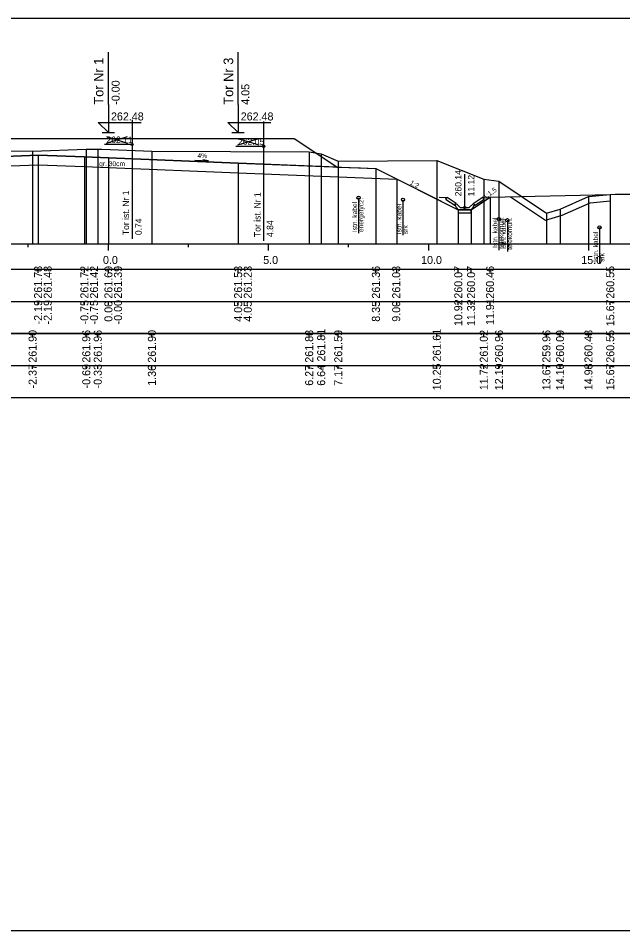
# Model space of a CAD drawing. Extents: x 6516023 to 6560129, y 5513077 to 5529206.
# Drawn here: x 6518164.9 to 6518183.77, y 5514484.66 to 5514513.16 of the extents above; entities that cross this region are included whole.
import ezdxf

# ---------------------------------------------------------------- set-up
doc = ezdxf.new("R2010")
doc.units = 0
for name, color, linetype in [('IR_default', 7, 'Continuous'), ('TOR_PRZEK_P-kable', 7, 'Continuous'), ('TOR_PRZEK_P-komponent', 7, 'Continuous'), ('TOR_PRZEK_P-odwodnienie', 7, 'Continuous'), ('TOR_PRZEK_P-opisy', 7, 'Continuous'), ('TOR_PRZEK_P-schodkowanie+wymiana', 7, 'Continuous'), ('TOR_PRZEK_P-tabelka istniejace', 7, 'Continuous'), ('TOR_PRZEK_P-tabelka projektowane', 7, 'Continuous'), ('TOR_PRZEK_P-teren istniejacy', 7, 'Continuous'), ('TOR_PRZEK_P-tory istniejace', 7, 'Continuous'), ('TOR_PRZEK_P-tory projektowane', 7, 'Continuous'), ('TOR_PRZEK_P-uklad odniesienia', 7, 'Continuous'), ('TOR_PRZEK_P-warstwa ochronna I', 7, 'Continuous'), ('TOR_PRZEK_P-warstwa ochronna II', 7, 'Continuous'), ('TOR_RAMKI-ramka+tabelka 1', 7, 'Continuous')]:
    doc.layers.add(name, color=color, linetype=linetype)

msp = doc.modelspace()

# ---------------------------------------------------------------- linework, layer by layer
at = {"layer": 'IR_default'}
msp.add_lwpolyline([(6518162.863, 5514509.404), (6518164.963, 5514509.404), (6518165.363, 5514509.404), (6518165.963, 5514509.404), (6518167.363, 5514509.404), (6518169.463, 5514509.404), (6518169.683, 5514509.404), (6518170.013, 5514509.404), (6518173.513, 5514509.404), (6518174.318, 5514508.867), (6518174.854, 5514508.51), (6518175.579, 5514508.481), (6518176.063, 5514508.461), (6518176.41, 5514508.288), (6518176.931, 5514508.027), (6518177.606, 5514507.688), (6518178.635, 5514507.174), (6518178.795, 5514507.174), (6518179.035, 5514507.174), (6518179.233, 5514507.306), (6518179.53, 5514507.504), (6518179.626, 5514507.568)], dxfattribs=at)
at = {"layer": 'TOR_PRZEK_P-kable'}
for p, q in [((6518175.523, 5514507.55), (6518175.523, 5514506.44)), ((6518176.908, 5514507.487), (6518176.908, 5514506.377)), ((6518179.901, 5514506.885), (6518179.901, 5514505.911)), ((6518180.168, 5514506.848), (6518180.168, 5514505.875)), ((6518183.043, 5514506.622), (6518183.043, 5514505.512))]:
    msp.add_line(p, q, dxfattribs=at)
for centre in [(6518175.523, 5514507.55), (6518176.908, 5514507.487), (6518179.901, 5514506.885), (6518180.168, 5514506.848), (6518183.043, 5514506.622)]:
    msp.add_circle(centre, 0.05, dxfattribs=at)
at = {"layer": 'TOR_PRZEK_P-komponent'}
msp.add_lwpolyline([(6518160.563, 5514508.594), (6518155.551, 5514508.795), (6518154.801, 5514508.825), (6518153.551, 5514508.875), (6518152.972, 5514508.852), (6518153.801, 5514509.405), (6518157.301, 5514509.405), (6518161.463, 5514509.404), (6518164.963, 5514509.404), (6518165.963, 5514509.404), (6518169.463, 5514509.404), (6518170.013, 5514509.404), (6518173.513, 5514509.404), (6518174.854, 5514508.51), (6518171.763, 5514508.633), (6518167.713, 5514508.795), (6518166.963, 5514508.825), (6518165.518, 5514508.883), (6518163.963, 5514508.821), (6518163.213, 5514508.791), (6518161.063, 5514508.705), (6518160.563, 5514508.594)], dxfattribs=at)
at = {"layer": 'TOR_PRZEK_P-odwodnienie'}
for p, q in [((6518178.835, 5514507.244), (6518178.835, 5514508.288)), ((6518178.526, 5514507.303), (6518178.265, 5514507.477)), ((6518178.57, 5514507.369), (6518178.29, 5514507.556)), ((6518179.099, 5514507.369), (6518179.38, 5514507.556)), ((6518179.144, 5514507.303), (6518179.405, 5514507.477)), ((6518178.537, 5514507.32), (6518178.526, 5514507.303)), ((6518178.527, 5514507.339), (6518178.575, 5514507.363)), ((6518178.57, 5514507.369), (6518178.562, 5514507.357)), ((6518178.695, 5514507.244), (6518178.575, 5514507.363)), ((6518178.695, 5514507.244), (6518178.975, 5514507.244)), ((6518178.975, 5514507.244), (6518179.095, 5514507.363)), ((6518179.095, 5514507.363), (6518179.142, 5514507.339)), ((6518179.099, 5514507.369), (6518179.108, 5514507.357)), ((6518179.133, 5514507.32), (6518179.144, 5514507.303)), ((6518178.645, 5514507.174), (6518179.025, 5514507.174))]:
    msp.add_line(p, q, dxfattribs=at)
for points in [[(6518178.043, 5514507.568), (6518178.29, 5514507.556)], [(6518178.24, 5514507.53), (6518178.29, 5514507.556)], [(6518178.24, 5514507.53), (6518178.265, 5514507.477)], [(6518179.626, 5514507.568), (6518179.38, 5514507.556)], [(6518179.43, 5514507.53), (6518179.38, 5514507.556)], [(6518179.43, 5514507.53), (6518179.405, 5514507.477)], [(6518178.562, 5514507.357), (6518178.527, 5514507.338)], [(6518178.575, 5514507.244), (6518178.527, 5514507.339)], [(6518178.527, 5514507.338), (6518178.537, 5514507.32)], [(6518178.645, 5514507.174), (6518178.575, 5514507.244)], [(6518179.025, 5514507.174), (6518179.095, 5514507.244)], [(6518179.095, 5514507.244), (6518179.142, 5514507.339)], [(6518179.108, 5514507.357), (6518179.143, 5514507.338)], [(6518179.143, 5514507.338), (6518179.133, 5514507.32)], [(6518178.635, 5514507.174), (6518178.634, 5514507.174), (6518178.635, 5514507.174), (6518178.634, 5514507.173), (6518178.635, 5514507.174), (6518178.635, 5514507.173), (6518178.635, 5514507.174), (6518178.635, 5514507.174)], [(6518179.035, 5514507.174), (6518178.635, 5514507.174), (6518178.635, 5514507.074), (6518179.035, 5514507.074), (6518179.035, 5514507.174)], [(6518179.035, 5514507.174), (6518179.034, 5514507.174), (6518179.035, 5514507.174), (6518179.034, 5514507.173), (6518179.035, 5514507.174), (6518179.035, 5514507.173), (6518179.035, 5514507.174), (6518179.035, 5514507.174)]]:
    msp.add_lwpolyline(points, dxfattribs=at)
msp.add_circle((6518178.835, 5514507.244), 0.035, dxfattribs=at)
at = {"layer": 'TOR_PRZEK_P-opisy'}
msp.add_lwpolyline([(6518170.415, 5514508.727), (6518170.833, 5514508.708), (6518170.665, 5514508.736)], dxfattribs=at)
at = {"layer": 'TOR_PRZEK_P-schodkowanie+wymiana'}
msp.add_lwpolyline([(6518180.264, 5514507.583), (6518181.354, 5514506.846), (6518181.882, 5514507.008), (6518182.749, 5514507.393), (6518183.379, 5514507.453)], dxfattribs=at)
at = {"layer": 'TOR_PRZEK_P-tabelka istniejace'}
for p, q in [((6518165.346, 5514503.206), (6518165.346, 5514503.306)), ((6518167.022, 5514503.206), (6518167.022, 5514503.306)), ((6518167.38, 5514503.206), (6518167.38, 5514503.306)), ((6518169.07, 5514503.206), (6518169.07, 5514503.306)), ((6518173.98, 5514503.206), (6518173.98, 5514503.306)), ((6518174.355, 5514503.206), (6518174.355, 5514503.306)), ((6518174.887, 5514503.206), (6518174.887, 5514503.306)), ((6518177.965, 5514503.206), (6518177.965, 5514503.306)), ((6518179.432, 5514503.206), (6518179.432, 5514503.306)), ((6518179.905, 5514503.206), (6518179.905, 5514503.306)), ((6518181.386, 5514503.206), (6518181.386, 5514503.306)), ((6518181.812, 5514503.206), (6518181.812, 5514503.306)), ((6518182.698, 5514503.206), (6518182.698, 5514503.306)), ((6518183.379, 5514503.206), (6518183.379, 5514503.306)), ((6518106.663, 5514502.306), (6518210.463, 5514502.306)), ((6518165.346, 5514502.206), (6518165.346, 5514502.306)), ((6518167.022, 5514502.206), (6518167.022, 5514502.306)), ((6518167.38, 5514502.206), (6518167.38, 5514502.306)), ((6518169.07, 5514502.206), (6518169.07, 5514502.306)), ((6518173.98, 5514502.206), (6518173.98, 5514502.306)), ((6518174.355, 5514502.206), (6518174.355, 5514502.306)), ((6518174.887, 5514502.206), (6518174.887, 5514502.306)), ((6518177.965, 5514502.206), (6518177.965, 5514502.306)), ((6518179.432, 5514502.206), (6518179.432, 5514502.306)), ((6518179.905, 5514502.206), (6518179.905, 5514502.306)), ((6518181.386, 5514502.206), (6518181.386, 5514502.306)), ((6518181.812, 5514502.206), (6518181.812, 5514502.306)), ((6518182.698, 5514502.206), (6518182.698, 5514502.306)), ((6518183.379, 5514502.206), (6518183.379, 5514502.306))]:
    msp.add_line(p, q, dxfattribs=at)
for points in [[(6518165.346, 5514509.006), (6518165.346, 5514506.306), (6518165.346, 5514506.176), (6518165.346, 5514506.106)], [(6518167.022, 5514509.064), (6518167.022, 5514506.306), (6518167.022, 5514506.176), (6518167.022, 5514506.106)], [(6518167.38, 5514509.064), (6518167.38, 5514506.306), (6518167.38, 5514506.176), (6518167.38, 5514506.106)], [(6518169.07, 5514509.009), (6518169.07, 5514506.306), (6518169.07, 5514506.176), (6518169.07, 5514506.106)], [(6518173.98, 5514508.982), (6518173.98, 5514506.306), (6518173.98, 5514506.176), (6518173.98, 5514506.106)], [(6518174.355, 5514508.92), (6518174.355, 5514506.306), (6518174.355, 5514506.176), (6518174.355, 5514506.106)], [(6518174.887, 5514508.697), (6518174.887, 5514506.306), (6518174.887, 5514506.176), (6518174.887, 5514506.106)], [(6518177.965, 5514508.716), (6518177.965, 5514506.306), (6518177.965, 5514506.176), (6518177.965, 5514506.106)], [(6518179.432, 5514508.126), (6518179.432, 5514506.306), (6518179.432, 5514506.176), (6518179.432, 5514506.106)], [(6518179.905, 5514508.067), (6518179.905, 5514506.306), (6518179.905, 5514506.176), (6518179.905, 5514506.106)], [(6518182.698, 5514507.589), (6518182.698, 5514506.306), (6518182.698, 5514506.176), (6518182.698, 5514506.106)], [(6518183.379, 5514507.654), (6518183.379, 5514506.306), (6518183.379, 5514506.176), (6518183.379, 5514506.106)], [(6518181.812, 5514507.196), (6518181.812, 5514506.306), (6518181.812, 5514506.176), (6518181.812, 5514506.106)], [(6518181.386, 5514507.065), (6518181.386, 5514506.306), (6518181.386, 5514506.176), (6518181.386, 5514506.106)]]:
    msp.add_lwpolyline(points, dxfattribs=at)
msp.add_lwpolyline([(6518106.663, 5514503.306), (6518106.663, 5514501.306), (6518210.463, 5514501.306), (6518210.463, 5514503.306)], close=True, dxfattribs=at)
at = {"layer": 'TOR_PRZEK_P-tabelka projektowane'}
for p, q in [((6518165.518, 5514505.206), (6518165.518, 5514505.306)), ((6518165.518, 5514505.206), (6518165.518, 5514505.306)), ((6518166.963, 5514505.206), (6518166.963, 5514505.306)), ((6518166.963, 5514505.206), (6518166.963, 5514505.306)), ((6518167.713, 5514505.206), (6518167.713, 5514505.306)), ((6518167.713, 5514505.206), (6518167.713, 5514505.306)), ((6518171.763, 5514505.206), (6518171.763, 5514505.306)), ((6518171.763, 5514505.206), (6518171.763, 5514505.306)), ((6518176.063, 5514505.206), (6518176.063, 5514505.306)), ((6518176.714, 5514505.206), (6518176.714, 5514505.306)), ((6518178.635, 5514505.206), (6518178.635, 5514505.306)), ((6518179.035, 5514505.206), (6518179.035, 5514505.306)), ((6518179.626, 5514505.206), (6518179.626, 5514505.306)), ((6518183.379, 5514505.206), (6518183.379, 5514505.306)), ((6518106.663, 5514504.306), (6518210.463, 5514504.306)), ((6518165.518, 5514504.206), (6518165.518, 5514504.306)), ((6518165.518, 5514504.206), (6518165.518, 5514504.306)), ((6518166.963, 5514504.206), (6518166.963, 5514504.306)), ((6518166.963, 5514504.206), (6518166.963, 5514504.306)), ((6518167.713, 5514504.206), (6518167.713, 5514504.306)), ((6518167.713, 5514504.206), (6518167.713, 5514504.306)), ((6518171.763, 5514504.206), (6518171.763, 5514504.306)), ((6518171.763, 5514504.206), (6518171.763, 5514504.306)), ((6518176.063, 5514504.206), (6518176.063, 5514504.306)), ((6518176.714, 5514504.206), (6518176.714, 5514504.306)), ((6518178.635, 5514504.206), (6518178.635, 5514504.306)), ((6518179.035, 5514504.206), (6518179.035, 5514504.306)), ((6518179.626, 5514504.206), (6518179.626, 5514504.306)), ((6518183.379, 5514504.206), (6518183.379, 5514504.306))]:
    msp.add_line(p, q, dxfattribs=at)
for points in [[(6518165.518, 5514508.883), (6518165.518, 5514506.306), (6518165.518, 5514506.176), (6518165.518, 5514506.106)], [(6518166.963, 5514508.825), (6518166.963, 5514506.306), (6518166.963, 5514506.176), (6518166.963, 5514506.106)], [(6518167.713, 5514508.795), (6518167.713, 5514506.306), (6518167.713, 5514506.176), (6518167.713, 5514506.106)], [(6518171.763, 5514508.633), (6518171.763, 5514506.306), (6518171.763, 5514506.176), (6518171.763, 5514506.106)], [(6518165.518, 5514508.583), (6518165.518, 5514506.306), (6518165.518, 5514506.176), (6518165.518, 5514506.106)], [(6518166.963, 5514508.525), (6518166.963, 5514506.306), (6518166.963, 5514506.176), (6518166.963, 5514506.106)], [(6518167.713, 5514508.495), (6518167.713, 5514506.306), (6518167.713, 5514506.176), (6518167.713, 5514506.106)], [(6518171.763, 5514508.333), (6518171.763, 5514506.306), (6518171.763, 5514506.176), (6518171.763, 5514506.106)], [(6518176.063, 5514508.461), (6518176.063, 5514506.306), (6518176.063, 5514506.176), (6518176.063, 5514506.106)], [(6518176.714, 5514508.135), (6518176.714, 5514506.306), (6518176.714, 5514506.176), (6518176.714, 5514506.106)], [(6518179.626, 5514507.568), (6518179.626, 5514506.306), (6518179.626, 5514506.176), (6518179.626, 5514506.106)], [(6518183.379, 5514507.654), (6518183.379, 5514506.306), (6518183.379, 5514506.176), (6518183.379, 5514506.106)], [(6518178.635, 5514507.174), (6518178.635, 5514506.306), (6518178.635, 5514506.176), (6518178.635, 5514506.106)], [(6518179.035, 5514507.174), (6518179.035, 5514506.306), (6518179.035, 5514506.176), (6518179.035, 5514506.106)]]:
    msp.add_lwpolyline(points, dxfattribs=at)
msp.add_lwpolyline([(6518106.663, 5514505.306), (6518106.663, 5514503.306), (6518210.463, 5514503.306), (6518210.463, 5514505.306)], close=True, dxfattribs=at)
at = {"layer": 'TOR_PRZEK_P-teren istniejacy'}
msp.add_lwpolyline([(6518162.682, 5514509.019), (6518165.346, 5514509.006), (6518167.022, 5514509.064), (6518167.38, 5514509.064), (6518167.512, 5514509.064), (6518169.07, 5514509.009), (6518173.98, 5514508.982), (6518174.355, 5514508.92), (6518174.887, 5514508.697), (6518177.965, 5514508.716), (6518179.432, 5514508.126), (6518179.905, 5514508.067), (6518181.386, 5514507.065), (6518181.812, 5514507.196), (6518182.698, 5514507.589), (6518183.379, 5514507.654), (6518183.532, 5514507.659), (6518184.872, 5514507.659)], dxfattribs=at)
at = {"layer": 'TOR_PRZEK_P-tory istniejace'}
for p, q in [((6518168.451, 5514509.987), (6518168.451, 5514506.267)), ((6518172.557, 5514509.928), (6518172.557, 5514506.208)), ((6518167.652, 5514509.259), (6518168.304, 5514509.462)), ((6518167.652, 5514509.462), (6518168.304, 5514509.259)), ((6518168.452, 5514509.212), (6518167.586, 5514509.212)), ((6518171.757, 5514509.2), (6518172.409, 5514509.403)), ((6518171.757, 5514509.403), (6518172.409, 5514509.2)), ((6518172.557, 5514509.153), (6518171.691, 5514509.153))]:
    msp.add_line(p, q, dxfattribs=at)
for centre in [(6518168.452, 5514509.212), (6518172.557, 5514509.153)]:
    msp.add_circle(centre, 0.035, dxfattribs=at)
at = {"layer": 'TOR_PRZEK_P-tory projektowane'}
for p, q in [((6518167.713, 5514510.462), (6518167.713, 5514512.094)), ((6518171.763, 5514510.461), (6518171.763, 5514512.094)), ((6518167.713, 5514510.462), (6518167.713, 5514509.584)), ((6518171.763, 5514510.461), (6518171.763, 5514509.584)), ((6518167.713, 5514509.584), (6518167.394, 5514509.903)), ((6518167.394, 5514509.903), (6518168.738, 5514509.903)), ((6518171.763, 5514509.584), (6518171.444, 5514509.903)), ((6518171.444, 5514509.903), (6518172.788, 5514509.903)), ((6518167.521, 5514509.584), (6518167.905, 5514509.584)), ((6518171.571, 5514509.584), (6518171.955, 5514509.584))]:
    msp.add_line(p, q, dxfattribs=at)
at = {"layer": 'TOR_PRZEK_P-uklad odniesienia'}
for p, q in [((6518110.463, 5514506.106), (6518210.463, 5514506.106)), ((6518165.213, 5514506.006), (6518165.213, 5514506.106)), ((6518167.713, 5514505.906), (6518167.713, 5514506.106)), ((6518170.213, 5514506.006), (6518170.213, 5514506.106)), ((6518172.713, 5514505.906), (6518172.713, 5514506.106)), ((6518175.213, 5514506.006), (6518175.213, 5514506.106)), ((6518177.713, 5514505.906), (6518177.713, 5514506.106)), ((6518180.213, 5514506.006), (6518180.213, 5514506.106)), ((6518182.713, 5514505.906), (6518182.713, 5514506.106))]:
    msp.add_line(p, q, dxfattribs=at)
at = {"layer": 'TOR_PRZEK_P-warstwa ochronna I'}
msp.add_lwpolyline([(6518161.063, 5514508.405), (6518163.213, 5514508.491), (6518165.518, 5514508.583), (6518166.963, 5514508.525), (6518167.713, 5514508.495), (6518171.763, 5514508.333), (6518176.714, 5514508.135)], dxfattribs=at)
at = {"layer": 'TOR_PRZEK_P-warstwa ochronna II'}
msp.add_lwpolyline([(6518160.563, 5514508.594), (6518161.063, 5514508.705), (6518163.213, 5514508.791), (6518163.963, 5514508.821), (6518165.518, 5514508.883), (6518166.963, 5514508.825), (6518167.713, 5514508.795), (6518171.763, 5514508.633), (6518176.063, 5514508.461), (6518178.635, 5514507.174), (6518179.035, 5514507.174), (6518179.626, 5514507.568), (6518183.379, 5514507.654)], dxfattribs=at)
at = {"layer": 'TOR_RAMKI-ramka+tabelka 1'}
msp.add_lwpolyline([(6517997.013, 5514513.156), (6518244.513, 5514513.156), (6518244.513, 5514484.656), (6517997.013, 5514484.656)], close=True, dxfattribs=at)

# ---------------------------------------------------------------- texts
at = {"layer": 'TOR_PRZEK_P-kable'}
for s, height, p in [('energetycz.', 0.14999, (6518175.672, 5514506.477)), ('Istn. kabel', 0.14999, (6518175.478, 5514506.477)), ('Istn. kabel', 0.14999, (6518176.862, 5514506.413)), ('telekomun.', 0.15, (6518180.05, 5514505.959)), ('srk', 0.15, (6518177.056, 5514506.414)), ('Istn. kabel', 0.14999, (6518179.856, 5514505.987)), ('Istn. kabel', 0.14999, (6518180.123, 5514505.951)), ('telekomun.', 0.15, (6518180.317, 5514505.923)), ('Istn. kabel', 0.14999, (6518182.998, 5514505.549)), ('srk', 0.15, (6518183.192, 5514505.549))]:
    msp.add_text(s, height=height, rotation=90.0511, dxfattribs=at).set_placement(p)
at = {"layer": 'TOR_PRZEK_P-odwodnienie'}
for s, p in [('260.14', (6518178.735, 5514507.594)), ('11.12', (6518179.135, 5514507.594))]:
    msp.add_text(s, height=0.2, rotation=90, dxfattribs=at).set_placement(p)
at = {"layer": 'TOR_PRZEK_P-opisy'}
for s, rotation, p in [('4%', 359.8485, (6518170.494, 5514508.793)), ('1:2', 332.9299, (6518177.11, 5514507.973)), ('1:1,5', 34.0701, (6518179.469, 5514507.5))]:
    msp.add_text(s, height=0.15, rotation=rotation, dxfattribs=at).set_placement(p)
at = {"layer": 'TOR_PRZEK_P-tabelka istniejace'}
for s, p in [('261.90', (6518165.471, 5514502.398)), ('261.96', (6518167.147, 5514502.398)), ('261.96', (6518167.505, 5514502.398)), ('261.90', (6518169.195, 5514502.398)), ('261.88', (6518174.105, 5514502.398)), ('261.81', (6518174.48, 5514502.433)), ('261.59', (6518175.012, 5514502.398)), ('261.61', (6518178.09, 5514502.433)), ('261.02', (6518179.557, 5514502.4)), ('260.96', (6518180.03, 5514502.398)), ('259.96', (6518181.511, 5514502.398)), ('260.09', (6518181.937, 5514502.398)), ('260.48', (6518182.823, 5514502.398)), ('260.55', (6518183.504, 5514502.397)), ('-2.37', (6518165.471, 5514501.594)), ('-0.69', (6518167.147, 5514501.594)), ('-0.33', (6518167.505, 5514501.594)), ('10.25', (6518178.09, 5514501.537)), ('11.72', (6518179.557, 5514501.54)), ('12.19', (6518180.03, 5514501.538)), ('13.67', (6518181.511, 5514501.538)), ('14.10', (6518181.937, 5514501.538)), ('14.98', (6518182.823, 5514501.538)), ('15.67', (6518183.504, 5514501.538)), ('1.36', (6518169.195, 5514501.677)), ('6.27', (6518174.105, 5514501.678)), ('6.64', (6518174.48, 5514501.678)), ('7.17', (6518175.012, 5514501.678))]:
    msp.add_text(s, height=0.25, rotation=90, dxfattribs=at).set_placement(p)
at = {"layer": 'TOR_PRZEK_P-tabelka projektowane'}
for s, p in [('261.78', (6518165.643, 5514504.398)), ('261.48', (6518165.943, 5514504.398)), ('261.72', (6518167.088, 5514504.4)), ('261.42', (6518167.388, 5514504.4)), ('261.69', (6518167.838, 5514504.398)), ('261.39', (6518168.138, 5514504.398)), ('261.53', (6518171.888, 5514504.398)), ('261.23', (6518172.188, 5514504.398)), ('261.36', (6518176.188, 5514504.398)), ('261.03', (6518176.822, 5514504.398)), ('260.07', (6518178.76, 5514504.398)), ('260.07', (6518179.16, 5514504.398)), ('260.46', (6518179.751, 5514504.398)), ('260.55', (6518183.504, 5514504.397)), ('-2.19', (6518165.643, 5514503.594)), ('-2.19', (6518165.943, 5514503.594)), ('-0.75', (6518167.088, 5514503.593)), ('-0.75', (6518167.388, 5514503.593)), ('-0.00', (6518168.138, 5514503.594)), ('10.92', (6518178.76, 5514503.54)), ('11.32', (6518179.16, 5514503.54)), ('11.91', (6518179.751, 5514503.573)), ('15.67', (6518183.504, 5514503.538)), ('0.00', (6518167.838, 5514503.678)), ('4.05', (6518171.888, 5514503.677)), ('4.05', (6518172.188, 5514503.677)), ('8.35', (6518176.188, 5514503.677)), ('9.00', (6518176.822, 5514503.678))]:
    msp.add_text(s, height=0.25, rotation=90, dxfattribs=at).set_placement(p)
at = {"layer": 'TOR_PRZEK_P-tory istniejace'}
for s, p in [('262.11', (6518167.652, 5514509.262)), ('262.05', (6518171.757, 5514509.203))]:
    msp.add_text(s, height=0.2, dxfattribs=at).set_placement(p)
for s, rotation, p in [('Tor ist. Nr 1', 90.0511, (6518168.358, 5514506.382)), ('Tor ist. Nr 1', 90.0511, (6518172.463, 5514506.323)), ('0.74', 90, (6518168.752, 5514506.382)), ('4.84', 90, (6518172.857, 5514506.323))]:
    msp.add_text(s, height=0.2, rotation=rotation, dxfattribs=at).set_placement(p)
at = {"layer": 'TOR_PRZEK_P-tory projektowane'}
for s, height, p in [('Tor Nr 1', 0.3, (6518167.558, 5514510.456)), ('Tor Nr 3', 0.3, (6518171.608, 5514510.455)), ('-0.00', 0.25, (6518168.063, 5514510.454)), ('4.05', 0.25, (6518172.113, 5514510.454))]:
    msp.add_text(s, height=height, rotation=90, dxfattribs=at).set_placement(p)
for p in [(6518167.793, 5514509.964), (6518171.843, 5514509.964)]:
    msp.add_text('262.48', height=0.25, dxfattribs=at).set_placement(p)
at = {"layer": 'TOR_PRZEK_P-uklad odniesienia'}
for s, p in [('0.0', (6518167.544, 5514505.481)), ('5.0', (6518172.544, 5514505.481)), ('10.0', (6518177.474, 5514505.481)), ('15.0', (6518182.474, 5514505.481))]:
    msp.add_text(s, height=0.25, dxfattribs=at).set_placement(p)
at = {"layer": 'TOR_PRZEK_P-warstwa ochronna I'}
msp.add_text('gr. 30cm', height=0.15, dxfattribs=at).set_placement((6518167.425, 5514508.537))

doc.saveas('drawing.dxf')
